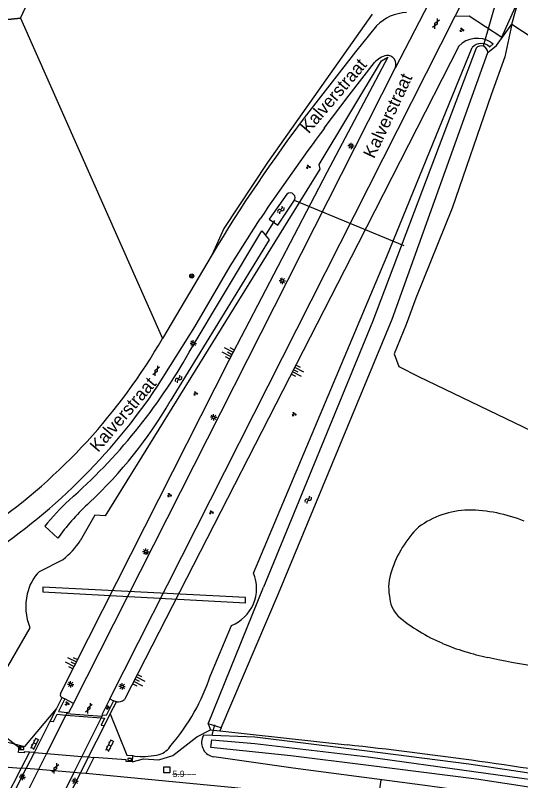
# Model space of a CAD drawing. Extents: x 133000 to 136000, y 400500 to 403500.
# Drawn here: x 134203.2 to 134302.6, y 401178.4 to 401328.8 of the extents above; entities that cross this region are included whole.
import ezdxf

# ---------------------------------------------------------------- set-up
doc = ezdxf.new("R2010")
doc.units = 0
for name, color, linetype in [('gg-afsc-draadraster', 7, 'Continuous'), ('gg-afsc-erfafscheiding', 7, 'Continuous'), ('gg-afsc-hekwerk', 7, 'Continuous'), ('gg-afsc-lijn draadraster', 7, 'Continuous'), ('gg-anno-openbare ruimte label', 7, 'Continuous'), ('gg-knt-BGT kruinlijn', 7, 'Continuous'), ('gg-knt-bovenkant onderkant talud', 7, 'Continuous'), ('gg-knt-bronhoudergrens', 7, 'Continuous'), ('gg-knt-verharding', 7, 'Continuous'), ('gg-knt-verharding nz', 7, 'Continuous'), ('gg-kntw-bovenkant insteek waterloop', 7, 'Continuous'), ('gg-kntw-waterlijn', 7, 'Continuous'), ('gg-kwrk-duiker nz buis', 7, 'Continuous'), ('gg-kwrk-faunavoorziening', 7, 'Continuous'), ('gg-kwrk-keermuur', 7, 'Continuous'), ('gg-kwrk-kunstwerk', 7, 'Continuous'), ('gg-kwrk-kunstwerk niveau 01', 7, 'Continuous'), ('gt-anno-nummer hm paal', 7, 'Continuous'), ('gt-grn-groengrens', 7, 'Continuous'), ('gt-grn-vlakafsluiter', 7, 'Continuous'), ('gt-grn-weggrens', 7, 'Continuous'), ('gt-symb-boom', 7, 'Continuous'), ('gt-symb-gesloten verharding', 7, 'Continuous'), ('gt-symb-groenvak', 7, 'Continuous'), ('gt-symb-hm paal', 7, 'Continuous'), ('gt-symb-klinker verharding', 7, 'Continuous'), ('gt-symb-kolk', 7, 'Continuous'), ('gt-symb-lichtmast', 7, 'Continuous'), ('gt-symb-talud symbool', 7, 'Continuous'), ('gt-symb-watersymbool', 7, 'Continuous'), ('gx-grn-maaiveld', 7, 'Continuous')]:
    doc.layers.add(name, color=color, linetype=linetype)

# ---------------------------------------------------------------- blocks, each defined once
blk = doc.blocks.new('gt0-GRVAK')
at = {"layer": 'gt-symb-groenvak'}
for p, q in [((-0.11, 0.19), (-0.23, 0.24)), ((-0.18, 0.15), (0.09, 0.15)), ((-0.09, 0.21), (-0.16, 0.32)), ((-0.05, 0.21), (-0.05, 0.39)), ((0, 0.21), (0.06, 0.32)), ((0.01, 0.19), (0.13, 0.24)), ((0.26, -0.05), (0.2, 0.06)), ((0.3, -0.05), (0.3, 0.13)), ((0.35, -0.05), (0.41, 0.06)), ((-0.25, -0.23), (-0.36, -0.18)), ((-0.32, -0.26), (-0.05, -0.26)), ((-0.23, -0.21), (-0.29, -0.1)), ((-0.18, -0.2), (-0.18, -0.02)), ((-0.14, -0.21), (-0.07, -0.1)), ((-0.12, -0.23), (0, -0.18)), ((0.24, -0.07), (0.12, -0.02)), ((0.17, -0.11), (0.44, -0.11)), ((0.37, -0.07), (0.49, -0.02))]:
    blk.add_line(p, q, dxfattribs=at)
blk = doc.blocks.new('gt0-GESVH1')
at = {"layer": 'gt-symb-gesloten verharding'}
for p, q in [((-0.99, -0.26), (0.01, 0.24)), ((0.01, -0.26), (-0.99, 0.24)), ((0.01, 0.24), (1.01, -0.26)), ((1.01, 0.24), (0.01, -0.26))]:
    blk.add_line(p, q, dxfattribs=at)
blk = doc.blocks.new('gt0-LMAST')
at = {"layer": 'gt-symb-lichtmast'}
for p, q in [((-0.18, 0.17), (-0.45, 0.44)), ((-0.01, 0.25), (-0.01, 0.62)), ((0.17, 0.17), (0.44, 0.44)), ((-0.26, 0), (-0.63, 0)), ((-0.18, -0.18), (-0.45, -0.45)), ((-0.01, -0.25), (-0.01, -0.63)), ((0.44, -0.45), (0.17, -0.18)), ((0.24, 0), (0.62, 0))]:
    blk.add_line(p, q, dxfattribs=at)
blk.add_circle((-0.01, 0), 0.25, dxfattribs=at)
blk = doc.blocks.new('gt0-BOOM')
at = {"layer": 'gt-symb-boom'}
for radius in [0.4, 0.2]:
    blk.add_circle((0, 0), radius, dxfattribs=at)
blk = doc.blocks.new('gt0-WA')
at = {"layer": 'gt-symb-watersymbool'}
for centre, start, end in [((-0.32, 0.02), 28.0725, 151.9275), ((0.43, 0.42), 208.0725, 331.9275), ((-0.32, -0.43), 28.0725, 151.9275), ((0.43, -0.03), 208.0725, 331.9275)]:
    blk.add_arc(centre, 0.425, start, end, dxfattribs=at)
blk = doc.blocks.new('gt0-HMpaal')
at = {"layer": 'gt-symb-hm paal'}
blk.add_lwpolyline([(-0.6, 0.6), (0.6, 0.6), (0.6, -0.6), (-0.6, -0.6)], close=True, dxfattribs=at)
blk = doc.blocks.new('gt0-TALUD_1')
at = {"layer": 'gt-symb-talud symbool'}
for p, q in [((-1, -1), (-1, 0)), ((0.5, -2), (0.5, 0)), ((-0.5, -2), (-0.5, 0)), ((0, -1), (0, 0)), ((1, -1), (1, 0))]:
    blk.add_line(p, q, dxfattribs=at)
blk = doc.blocks.new('gt0-KL1')
at = {"layer": 'gt-symb-klinker verharding'}
for p, q in [((-1.15, 0.3), (1.15, 0.3)), ((-1, -0.3), (-1, 0.3)), ((-0.5, 0.3), (-0.5, 0.45)), ((0, -0.3), (0, 0.3)), ((0.5, 0.3), (0.5, 0.45)), ((1, -0.3), (1, 0.3)), ((-1.15, -0.3), (1.15, -0.3)), ((-0.5, -0.45), (-0.5, -0.3)), ((0.5, -0.45), (0.5, -0.3))]:
    blk.add_line(p, q, dxfattribs=at)
blk = doc.blocks.new('gt0-KOLK')
at = {"layer": 'gt-symb-kolk'}
blk.add_lwpolyline([(0, 0), (0.38, 0), (0.38, 0.4), (-0.37, 0.4), (-0.37, 0), (0, 0)], dxfattribs=at)

msp = doc.modelspace()

# ---------------------------------------------------------------- linework, layer by layer
at = {"layer": 'gg-afsc-draadraster'}
msp.add_lwpolyline([(134296.09, 401321.49), (134297.82, 401322.87), (134300.83, 401327.08)], dxfattribs=at)
at = {"layer": 'gg-afsc-erfafscheiding'}
for p, q in [((134241.56, 401188.42), (134243.45, 401188.21)), ((134243.45, 401188.21), (134268.45, 401185.47))]:
    msp.add_line(p, q, dxfattribs=at)
msp.add_lwpolyline([(134228.43, 401182.76), (134231.44, 401182.57), (134234.21, 401183.39), (134238.89, 401187.05), (134241.56, 401188.42)], dxfattribs=at)
for centre, radius, start, end in [((134177.1, 400341.23), 849.17, 82.16417, 83.82437), ((134113.9, 399920.88), 1274.22, 80.75286, 81.92582)]:
    msp.add_arc(centre, radius, start, end, dxfattribs=at)
at = {"layer": 'gg-afsc-hekwerk'}
msp.add_lwpolyline([(134105.49, 401320.08), (134114.31, 401318.77), (134204.22, 401328.27), (134227.72, 401378.08), (134232.08, 401374.54), (134236.2, 401394.09), (134242.52, 401423.55)], dxfattribs=at)
at = {"layer": 'gg-afsc-lijn draadraster'}
msp.add_lwpolyline([(134296.09, 401321.49), (134297.82, 401322.87), (134300.83, 401327.08)], dxfattribs=at)
at = {"layer": 'gg-knt-BGT kruinlijn'}
msp.add_line((134296.71, 401323.54), (134297.17, 401323.22), dxfattribs=at)
for points in [[(134290.38, 401322.79), (134270.62, 401283.97), (134224.67, 401194.38)], [(134276.42, 401320.62), (134264.44, 401297.95), (134245.17, 401261.01), (134212.07, 401195.49)]]:
    msp.add_lwpolyline(points, dxfattribs=at)
for centre, radius, start, end in [((134294.02, 401319.15), 5.15, 58.4871, 135.0144), ((134212.57, 401195.3), 0.534, 158.1895, 255.2607), ((134223.3, 401196.09), 2.19, 264.268, 308.6671)]:
    msp.add_arc(centre, radius, start, end, dxfattribs=at)
at = {"layer": 'gg-knt-bovenkant onderkant talud'}
for p, q in [((134296.44, 401322.65), (134296.5, 401322.6)), ((134297.17, 401323.22), (134296.5, 401322.6)), ((134208, 401219.56), (134212.6, 401221.93)), ((134206.07, 401208.5), (134197.18, 401193.14)), ((134241.59, 401199.14), (134245.7, 401208.91)), ((134197.77, 401186.99), (134205.1, 401185.16))]:
    msp.add_line(p, q, dxfattribs=at)
for points in [[(134250.05, 401219.23), (134276.25, 401281.46), (134293.03, 401322.5)], [(134263.12, 401298.61), (134262.96, 401299.49), (134275.23, 401319.87), (134276.42, 401320.62)], [(134220.98, 401230.45), (134218.88, 401230.62), (134215.96, 401225.58)], [(134226.27, 401183.41), (134226.74, 401183.28), (134227.19, 401183.22)]]:
    msp.add_lwpolyline(points, dxfattribs=at)
for centre, radius, start, end in [((134294.82, 401320.85), 2.43, 47.8535, 137.251), ((134203.58, 401233.63), 14.77, 307.6259, 326.9632), ((134213.94, 401213.42), 8.55, 134.0556, 168.3974), ((134242.74, 401216.23), 7.9, 292.0015, 22.3282), ((134216.39, 401212.63), 11.11, 166.9479, 201.7781), ((134203.23, 401211.74), 40.38, 319.2798, 341.8211), ((134230.11, 401187.76), 4.41, 288.5099, 327.5162), ((134228.09, 401198.59), 15.39, 266.6438, 282.8154)]:
    msp.add_arc(centre, radius, start, end, dxfattribs=at)
at = {"layer": 'gg-knt-bronhoudergrens'}
msp.add_line((134243.71, 401188.82), (134243.45, 401188.21), dxfattribs=at)
for points in [[(134300.83, 401327.08), (134299.46, 401320.66), (134296.76, 401313.18), (134289.08, 401290.94), (134281.94, 401273.26), (134280.03, 401268.1), (134277.67, 401262.28), (134278.6, 401259.83), (134282.47, 401257.84), (134320.18, 401239.69)], [(134300.83, 401327.08), (134327.5, 401309.6), (134360.71, 401288.43), (134426.2, 401256.6), (134493.93, 401223.6)]]:
    msp.add_lwpolyline(points, dxfattribs=at)
at = {"layer": 'gg-knt-verharding'}
for p, q in [((134289.67, 401328.63), (134294.88, 401338.86)), ((134221.78, 401194.55), (134289.67, 401328.63)), ((134214.63, 401193.64), (134277.86, 401318.45)), ((134241.91, 401281.81), (134232.15, 401265.33)), ((134205.1, 401185.16), (134211.31, 401192.58)), ((134205.99, 401184.07), (134204.39, 401180.92)), ((134206.96, 401183.99), (134205.99, 401184.07)), ((134218.65, 401183.02), (134217.07, 401179.86)), ((134217.6, 401183.1), (134218.65, 401183.02)), ((134226.27, 401183.41), (134226.17, 401182.17)), ((134217.07, 401179.86), (134216.01, 401179.95))]:
    msp.add_line(p, q, dxfattribs=at)
for points in [[(134289.67, 401328.63), (134292.46, 401328.74), (134298.82, 401324.54), (134302.07, 401331.68), (134296.21, 401335.51), (134294.88, 401338.86)], [(134274.24, 401326.78), (134270.07, 401321.65), (134260.48, 401309.25)], [(134263.96, 401306.67), (134268.84, 401313.15), (134273.83, 401319.55)], [(134231.18, 401255.96), (134238.48, 401267.64), (134245.46, 401279.52), (134251.34, 401288.85)], [(134221.89, 401191.57), (134225.13, 401183.48), (134226.27, 401183.41)], [(134205.99, 401184.07), (134204.99, 401184.14), (134204.96, 401183.9), (134203.86, 401183.98), (134203.95, 401185.23), (134205.08, 401185.14), (134205.1, 401185.16)], [(134176.15, 401182.83), (134182.04, 401182.47), (134193.46, 401181.72), (134204.39, 401180.92)], [(134226.17, 401182.17), (134225.01, 401182.24), (134225.02, 401182.51), (134218.65, 401183.02)], [(134469.21, 401135.11), (134447.39, 401140.88), (134423.55, 401146.77), (134399.36, 401152.28), (134376.7, 401157.1), (134353.62, 401161.58), (134330.35, 401165.64), (134310.39, 401168.83), (134289.62, 401171.85), (134268.79, 401174.48), (134246.37, 401177.06), (134217.07, 401179.86)]]:
    msp.add_lwpolyline(points, dxfattribs=at)
for centre, radius, start, end in [((134280.37, 401320.77), 8.58, 91.6642, 135.5884), ((134277.51, 401316.08), 5.06, 105.4667, 136.7347), ((134276.28, 401319.21), 1.75, 334.3038, 93.9777), ((134486.54, 401136.31), 284.63, 142.5835, 149.2565), ((134672.16, 401004.13), 508.08, 143.4556, 145.9186), ((134132.99, 401322.46), 114.44, 304.8927, 330.0507), ((134131.49, 401322.71), 119.97, 302.7921, 326.1955)]:
    msp.add_arc(centre, radius, start, end, dxfattribs=at)
at = {"layer": 'gg-knt-verharding nz'}
for p, q in [((134205.36, 401180.84), (134204.39, 401180.92)), ((134207.78, 401180.64), (134205.36, 401180.84)), ((134214.74, 401180.06), (134207.78, 401180.64)), ((134216.01, 401179.95), (134214.74, 401180.06))]:
    msp.add_line(p, q, dxfattribs=at)
at = {"layer": 'gg-kntw-bovenkant insteek waterloop'}
for p, q in [((134211.6, 401226.08), (134209, 401228.43)), ((134211.83, 401226.45), (134211.6, 401226.08)), ((134241.13, 401189.62), (134251.99, 401216.46)), ((134243.71, 401188.82), (134241.13, 401189.62)), ((134240.08, 401187.01), (134240.25, 401187.45)), ((134240.25, 401187.45), (134250.29, 401187.03))]:
    msp.add_line(p, q, dxfattribs=at)
for points in [[(134243.71, 401188.82), (134254.96, 401215.24), (134277.32, 401269.11), (134296.09, 401321.49)], [(134293.79, 401322.36), (134273.45, 401268.57), (134251.99, 401216.46)], [(134256.57, 401293.66), (134253.13, 401288.74), (134254.84, 401287.6), (134257.98, 401292.29)], [(134237.39, 401262.62), (134251.69, 401286.48), (134253.1, 401284.71), (134233.67, 401253)], [(134250.29, 401187.03), (134268.78, 401184.74), (134292.35, 401181.76), (134320.03, 401177.63), (134344.74, 401173.49), (134372.9, 401167.97), (134394.37, 401163.49), (134420.17, 401157.59), (134446.53, 401151.43), (134471.05, 401144.79), (134484.11, 401141.22)], [(134471.03, 401139.63), (134450.12, 401145.22), (134425.75, 401150.92), (134399.54, 401157.37), (134373.81, 401162.78), (134335.94, 401169.63), (134309.99, 401173.85), (134284.23, 401177.41), (134257.86, 401180.92), (134242.23, 401183.14)]]:
    msp.add_lwpolyline(points, dxfattribs=at)
for centre, radius, start, end in [((134294.79, 401321.52), 1.3, 358.6223, 139.916), ((134257.24, 401292.94), 0.981, 318.8395, 132.8978), ((134141.02, 401316.85), 110.59, 311.1562, 330.6321), ((134159.89, 401295.63), 85.21, 312.8144, 329.9828), ((134252.53, 401192.76), 56.28, 133.4952, 140.6703), ((134252.04, 401196.47), 50.16, 133.0533, 143.2994), ((134292.63, 401214.62), 17, 91.3449, 126.7041), ((134292.1, 401202.2), 29.42, 67.727, 89.7351), ((134296.8, 401213.56), 20.52, 134.2802, 162.829), ((134285.9, 401216.37), 9.3, 159.5377, 190.2922), ((134282.9, 401215.02), 6.15, 182.8828, 223.2414), ((134300.74, 401237.33), 34.66, 229.9218, 246.9502), ((134305.88, 401250.38), 48.7, 247.3921, 258.4213), ((134326.41, 401343.62), 144.16, 257.8677, 261.6319), ((134242.62, 401185.89), 2.78, 156.3013, 261.7702)]:
    msp.add_arc(centre, radius, start, end, dxfattribs=at)
at = {"layer": 'gg-kntw-waterlijn'}
for points in [[(134483.06, 401138.45), (134471.21, 401141.9), (134454.43, 401146.44), (134436.36, 401151.32), (134414.08, 401156.35), (134391.8, 401161.38), (134376.26, 401164.53), (134360.47, 401167.74), (134348, 401169.94), (134330.17, 401173.08), (134311.43, 401176.07), (134293.9, 401178.73), (134272.1, 401181.48), (134257.38, 401183.34), (134241.65, 401184.98), (134241.86, 401186.44)], [(134241.86, 401186.44), (134250.32, 401185.76), (134272.58, 401183.14), (134314.15, 401177.34), (134342.44, 401172.53), (134366.31, 401168.2), (134382.77, 401164.89), (134403.77, 401160.37), (134419.05, 401156.78), (134438.77, 401152.15), (134452.61, 401148.55), (134476.13, 401142.14), (134483.55, 401140.12)]]:
    msp.add_lwpolyline(points, dxfattribs=at)
at = {"layer": 'gg-kwrk-duiker nz buis'}
for p, q in [((134299.15, 401336.64), (134295.19, 401322.76)), ((134258.02, 401292.53), (134279.6, 401283.62)), ((134252.37, 401285.57), (134254.22, 401288.5)), ((134191.82, 401194.2), (134204.51, 401184.57)), ((134241.92, 401187.39), (134242.45, 401189.44)), ((134275.06, 401178.63), (134270.89, 401147.87))]:
    msp.add_line(p, q, dxfattribs=at)
at = {"layer": 'gg-kwrk-faunavoorziening'}
msp.add_lwpolyline([(134248.45, 401213.41), (134248.48, 401214.42), (134208.64, 401216.47), (134208.6, 401215.52), (134248.45, 401213.41)], dxfattribs=at)
at = {"layer": 'gg-kwrk-keermuur'}
msp.add_line((134220.98, 401230.45), (134263.12, 401298.61), dxfattribs=at)
at = {"layer": 'gg-kwrk-kunstwerk'}
for p, q in [((134213.17, 401191.34), (134220.12, 401190.76)), ((134206.96, 401183.99), (134209.37, 401183.79)), ((134209.37, 401183.79), (134216.32, 401183.21)), ((134216.32, 401183.21), (134217.6, 401183.1))]:
    msp.add_line(p, q, dxfattribs=at)
for points in [[(134210.08, 401190.15), (134210.75, 401190.1), (134211.45, 401191.48), (134213.17, 401191.34)], [(134220.12, 401190.76), (134220.78, 401190.71), (134220.08, 401189.33), (134220.73, 401189.28)]]:
    msp.add_lwpolyline(points, dxfattribs=at)
at = {"layer": 'gg-kwrk-kunstwerk niveau 01'}
for p, q in [((134211.31, 401192.58), (134212.43, 401194.78)), ((134212.43, 401194.78), (134212.98, 401194.51)), ((134214.63, 401193.64), (134212.98, 401194.51)), ((134221.78, 401194.55), (134222.54, 401194.15)), ((134221.89, 401191.57), (134223.08, 401193.91)), ((134223.08, 401193.91), (134222.54, 401194.15)), ((134210.08, 401190.15), (134211.31, 401192.58)), ((134213.31, 401191.6), (134213.17, 401191.34)), ((134213.44, 401191.87), (134213.31, 401191.6)), ((134220.25, 401191.03), (134213.31, 401191.6)), ((134220.73, 401189.28), (134221.89, 401191.57)), ((134206.96, 401183.99), (134210.08, 401190.15)), ((134213.17, 401191.34), (134209.37, 401183.79)), ((134220.12, 401190.76), (134216.32, 401183.21)), ((134220.25, 401191.03), (134220.12, 401190.76)), ((134220.39, 401191.3), (134220.25, 401191.03)), ((134217.6, 401183.1), (134220.73, 401189.28)), ((134205.36, 401180.84), (134206.96, 401183.99)), ((134209.37, 401183.79), (134207.78, 401180.64)), ((134216.32, 401183.21), (134214.74, 401180.06)), ((134216.01, 401179.95), (134217.6, 401183.1)), ((134201.52, 401173.27), (134205.36, 401180.84)), ((134207.78, 401180.64), (134203.98, 401173.08)), ((134214.74, 401180.06), (134210.96, 401172.54)), ((134212.2, 401172.44), (134216.01, 401179.95))]:
    msp.add_line(p, q, dxfattribs=at)
for points in [[(134212.98, 401194.51), (134211.72, 401192.01), (134213.44, 401191.87)], [(134214.63, 401193.64), (134213.67, 401191.76), (134213.44, 401191.87)], [(134221.78, 401194.55), (134220.22, 401191.38), (134220.39, 401191.3)], [(134222.54, 401194.15), (134221.06, 401191.25), (134220.39, 401191.3)]]:
    msp.add_lwpolyline(points, dxfattribs=at)
at = {"layer": 'gt-grn-groengrens'}
for p, q in [((134241.13, 401189.62), (134241.56, 401188.42)), ((134226.17, 401182.17), (134228.43, 401182.76))]:
    msp.add_line(p, q, dxfattribs=at)
msp.add_lwpolyline([(134273.35, 401329.03), (134252.77, 401299.91), (134244.18, 401286.97), (134241.91, 401281.81)], dxfattribs=at)
at = {"layer": 'gt-grn-vlakafsluiter'}
for p, q in [((134300.83, 401327.08), (134302.12, 401331.72)), ((134204.22, 401328.27), (134232.15, 401265.33))]:
    msp.add_line(p, q, dxfattribs=at)
at = {"layer": 'gt-grn-weggrens'}
for p, q in [((134284.5, 401331.22), (134277.86, 401318.45)), ((134204.39, 401180.92), (134200.52, 401173.35))]:
    msp.add_line(p, q, dxfattribs=at)
at = {"layer": 'gx-grn-maaiveld'}
msp.add_line((134204.22, 401328.27), (134222.8, 401367.64), dxfattribs=at)
msp.add_lwpolyline([(134204.22, 401328.27), (134114.31, 401318.77), (134105.49, 401320.08)], dxfattribs=at)

# ---------------------------------------------------------------- block references
at = {"layer": 'gt-symb-boom'}
msp.add_blockref('gt0-BOOM', (134237.9, 401277.61), dxfattribs=at)
at = {"layer": 'gt-symb-gesloten verharding'}
for p, rotation in [((134285.92, 401327.18), 62.999345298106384), ((134230.9, 401258.96), 62.99934529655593), ((134217.66, 401192.67), 63.12746100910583), ((134211.11, 401180.87), -116.74442020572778)]:
    msp.add_blockref('gt0-GESVH1', p, dxfattribs=dict(at, rotation=rotation))
at = {"layer": 'gt-symb-groenvak'}
for p in [(134290.96, 401325.96), (134260.79, 401299.08), (134238.64, 401254.53), (134257.99, 401250.46), (134233.51, 401234.55), (134241.72, 401231.17), (134213.39, 401193.58), (134221.44, 401192.83)]:
    msp.add_blockref('gt0-GRVAK', p, dxfattribs=at)
at = {"layer": 'gt-symb-hm paal'}
msp.add_blockref('gt0-HMpaal', (134233, 401180.57), dxfattribs=at)
at = {"layer": 'gt-symb-klinker verharding'}
for p, rotation in [((134207.04, 401185.72), 63.255579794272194), ((134221.8, 401185.36), 63.25557979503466)]:
    msp.add_blockref('gt0-KL1', p, dxfattribs=dict(at, rotation=rotation))
at = {"layer": 'gt-symb-kolk'}
for p, rotation in [((134204.51, 401184.57), -4.644721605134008), ((134225.71, 401182.8), 176.50230473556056)]:
    msp.add_blockref('gt0-KOLK', p, dxfattribs=dict(at, rotation=rotation))
at = {"layer": 'gt-symb-lichtmast'}
for p in [(134269.22, 401303.15), (134255.7, 401276.65), (134238.2, 401264.37), (134242.19, 401249.84), (134228.88, 401223.43), (134214.1, 401197.37), (134224.22, 401196.96), (134204.61, 401179.16), (134214.98, 401178.36)]:
    msp.add_blockref('gt0-LMAST', p, dxfattribs=at)
at = {"layer": 'gt-symb-talud symbool'}
for p, xscale, yscale, rotation in [((134245.79, 401262.21), 1.0001459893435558, 1.0001459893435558, -117.64114231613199), ((134257.91, 401259.19), 1.0000179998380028, 1.0000179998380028, 62.871233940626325), ((134215.02, 401201.33), 0.9999704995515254, 0.9999704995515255, -116.48817853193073), ((134226.73, 401198.39), 1.0000179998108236, 1.0000179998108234, 62.87123394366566)]:
    msp.add_blockref('gt0-TALUD_1', p, dxfattribs=dict(at, xscale=xscale, yscale=yscale, rotation=rotation))
at = {"layer": 'gt-symb-watersymbool', "rotation": 54.97512672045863}
for p in [(134255.39, 401290.51), (134235.27, 401257.32), (134260.76, 401233.59)]:
    msp.add_blockref('gt0-WA', p, dxfattribs=at)

# ---------------------------------------------------------------- texts
at = {"layer": 'gg-anno-openbare ruimte label'}
for rotation, p in [(49.5, (134260.89, 401305.44)), (64.8, (134273.74, 401300.52)), (49.5, (134219.51, 401242.82))]:
    msp.add_text('Kalverstraat', height=2.5, rotation=rotation, dxfattribs=at).set_placement(p)
at = {"layer": 'gt-anno-nummer hm paal'}
msp.add_text('5.9', height=1.25, dxfattribs=at).set_placement((134234.16, 401179.15))
at = {"layer": 'gt-symb-hm paal'}
msp.add_text('_____', height=1.25, dxfattribs=at).set_placement((134234.08, 401179.97))

doc.saveas('drawing.dxf')
